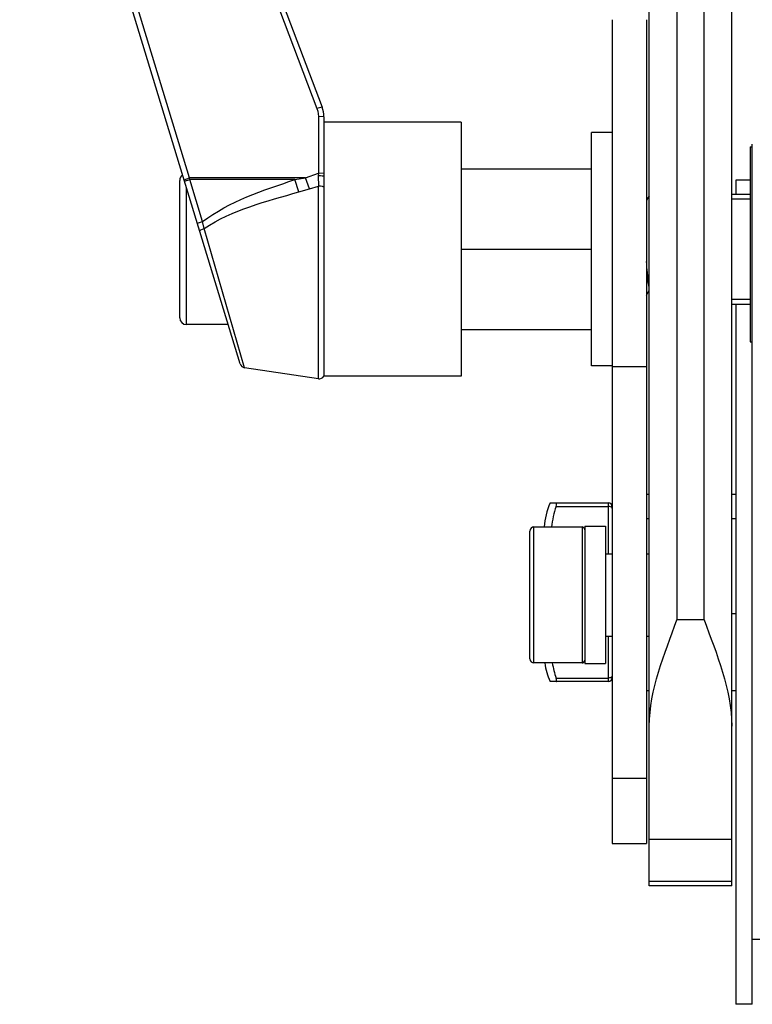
# Paper-space layout 'Sheet' of a CAD drawing. Header units: inches. Extents: x 0.2 to 10.8, y 0.2 to 8.3.
# Tile 339 of 545: x 7.124 to 7.337, y 1.956 to 2.243. Entities that reach past the tile are written whole.
import ezdxf

# ---------------------------------------------------------------- set-up
doc = ezdxf.new("R2010")
doc.units = ezdxf.units.IN
doc.header["$MEASUREMENT"] = 0
doc.layers.get('0').update_dxf_attribs({"lineweight": 5})
doc.layers.add('02___PRT_ALL_AXES', color=7, linetype='Continuous')
doc.layers.add('06___PRT_ALL_SURFS', color=7, linetype='Continuous')

psp = doc.layouts.new('Sheet')

# ---------------------------------------------------------------- linework, layer by layer
at = {"color": 0, "linetype": 'ByBlock', "lineweight": -3}
for p, q in [((7.307229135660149, 1.990377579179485), (7.307229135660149, 3.263868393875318)), ((7.315229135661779, 3.263868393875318), (7.315229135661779, 2.067868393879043)), ((7.323229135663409, 2.067868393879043), (7.323229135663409, 3.263868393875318)), ((7.331229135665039, 1.990377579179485), (7.331229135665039, 3.263868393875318)), ((7.147065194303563, 2.383633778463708), (7.210412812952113, 2.216694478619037)), ((7.148561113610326, 2.384093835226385), (7.211908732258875, 2.21715453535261)), ((7.188048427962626, 2.142363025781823), (7.123814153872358, 2.353253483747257)), ((7.173250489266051, 2.196545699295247), (7.125344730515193, 2.353827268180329)), ((7.211908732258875, 2.21715453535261), (7.210412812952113, 2.216694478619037)), ((7.2108291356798, 2.214423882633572), (7.210829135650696, 2.197877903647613)), ((7.212429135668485, 2.214316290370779), (7.2108291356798, 2.214423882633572)), ((7.212429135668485, 2.214316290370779), (7.212429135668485, 2.138783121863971)), ((7.337229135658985, 1.955869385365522), (7.337229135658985, 2.206383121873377)), ((7.252429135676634, 2.199165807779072), (7.290429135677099, 2.199165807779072)), ((7.171719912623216, 2.195971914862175), (7.173250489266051, 2.196545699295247)), ((7.173381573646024, 2.19600773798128), (7.173250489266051, 2.196545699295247)), ((7.207072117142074, 2.196545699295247), (7.173250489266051, 2.196545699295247)), ((7.203980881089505, 2.19600773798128), (7.207072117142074, 2.196545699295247)), ((7.207072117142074, 2.196545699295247), (7.210829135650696, 2.197877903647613)), ((7.208258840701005, 2.193362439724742), (7.207072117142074, 2.196545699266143)), ((7.210829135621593, 2.197877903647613), (7.210783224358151, 2.197124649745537)), ((7.210783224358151, 2.197124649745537), (7.210820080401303, 2.194151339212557)), ((7.212429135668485, 2.197770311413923), (7.210829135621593, 2.197877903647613)), ((7.170429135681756, 2.15578312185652), (7.170429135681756, 2.195783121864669)), ((7.171850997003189, 2.195541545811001), (7.173381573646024, 2.19600773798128)), ((7.172429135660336, 2.15378312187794), (7.172429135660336, 2.193643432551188)), ((7.17710656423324, 2.183778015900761), (7.173381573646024, 2.19600773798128)), ((7.203980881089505, 2.19600773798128), (7.173381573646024, 2.19600773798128)), ((7.205167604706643, 2.19243793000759), (7.203980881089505, 2.19600773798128)), ((7.208258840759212, 2.193362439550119), (7.2108200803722, 2.194151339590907)), ((7.210820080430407, 2.138024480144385), (7.2108200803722, 2.194151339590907)), ((7.336629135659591, 2.195868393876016), (7.332429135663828, 2.195868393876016)), ((7.332429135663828, 2.195867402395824), (7.332429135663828, 2.191783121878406)), ((7.205167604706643, 2.192437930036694), (7.208258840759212, 2.193362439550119)), ((7.307159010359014, 2.19132259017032), (7.306429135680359, 2.190063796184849)), ((7.331229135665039, 2.191783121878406), (7.336629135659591, 2.191783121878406)), ((7.331229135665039, 2.190383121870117), (7.336629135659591, 2.190383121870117)), ((7.17557599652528, 2.183311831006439), (7.177106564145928, 2.183778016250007)), ((7.177571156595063, 2.181762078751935), (7.177106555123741, 2.183778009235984)), ((7.18934165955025, 2.141246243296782), (7.177571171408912, 2.181762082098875)), ((7.252429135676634, 2.175783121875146), (7.290429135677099, 2.175783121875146)), ((7.306429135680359, 2.16236410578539), (7.307229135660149, 2.163741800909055)), ((7.331229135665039, 2.161183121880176), (7.336629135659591, 2.161183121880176)), ((7.331229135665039, 2.159783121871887), (7.336629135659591, 2.159783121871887)), ((7.332429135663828, 2.159783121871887), (7.332429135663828, 1.969733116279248)), ((7.184570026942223, 2.15378312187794), (7.172429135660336, 2.15378312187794)), ((7.252429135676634, 2.152400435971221), (7.290429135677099, 2.152400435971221)), ((7.252429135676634, 2.138783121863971), (7.212429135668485, 2.138783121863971)), ((7.27830801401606, 2.101868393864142), (7.295229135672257, 2.101868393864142)), ((7.295229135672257, 2.101868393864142), (7.295229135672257, 2.087068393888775)), ((7.306429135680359, 2.10446839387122), (7.307229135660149, 2.10446839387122)), ((7.331229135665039, 2.10446839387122), (7.332429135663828, 2.10446839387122)), ((7.280074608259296, 2.100868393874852), (7.295229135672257, 2.100868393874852)), ((7.306429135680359, 2.097343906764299), (7.307229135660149, 2.097343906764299)), ((7.331229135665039, 2.097343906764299), (7.332429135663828, 2.097343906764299)), ((7.272429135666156, 2.056468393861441), (7.272429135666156, 2.093668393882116)), ((7.273629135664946, 2.055268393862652), (7.273629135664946, 2.094868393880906)), ((7.273629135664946, 2.094868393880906), (7.287629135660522, 2.094868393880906)), ((7.287629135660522, 2.094868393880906), (7.287629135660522, 2.055268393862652)), ((7.323229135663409, 2.067868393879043), (7.315229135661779, 2.067868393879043)), ((7.332429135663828, 2.069596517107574), (7.331229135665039, 2.069596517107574)), ((7.295229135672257, 2.063068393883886), (7.295229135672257, 2.0498683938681)), ((7.287629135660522, 2.055268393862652), (7.273629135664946, 2.055268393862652)), ((7.280074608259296, 2.050868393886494), (7.295229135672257, 2.050868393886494)), ((7.295229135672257, 2.0498683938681), (7.27830801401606, 2.0498683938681)), ((7.306429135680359, 2.047268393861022), (7.307229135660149, 2.047268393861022)), ((7.331229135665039, 2.047268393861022), (7.332429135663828, 2.047268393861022)), ((7.331229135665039, 2.003868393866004), (7.307229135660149, 2.003868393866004)), ((7.307229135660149, 1.991726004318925), (7.331229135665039, 1.991726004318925)), ((7.331229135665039, 1.990376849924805), (7.307229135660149, 1.990376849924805)), ((7.340229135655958, 1.974719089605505), (7.337229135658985, 1.974719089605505)), ((7.332429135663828, 1.969582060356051), (7.332429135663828, 1.969331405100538)), ((7.332429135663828, 1.96924203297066), (7.332429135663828, 1.967022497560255)), ((7.332429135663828, 1.966950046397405), (7.332429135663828, 1.966438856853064)), ((7.332429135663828, 1.966371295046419), (7.332429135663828, 1.964148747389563)), ((7.332429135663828, 1.964084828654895), (7.332429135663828, 1.955869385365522)), ((7.337229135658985, 1.95586839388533), (7.332429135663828, 1.95586839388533))]:
    psp.add_line(p, q, dxfattribs=at)
for points in [[(7.210412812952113, 2.216694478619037), (7.210642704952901, 2.215957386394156), (7.210782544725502, 2.215194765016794), (7.2108291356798, 2.214423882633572)], [(7.212429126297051, 2.196885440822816), (7.212302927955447, 2.196978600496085), (7.211944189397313, 2.197057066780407), (7.211409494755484, 2.197108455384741), (7.210783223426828, 2.197124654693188)], [(7.212429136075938, 2.193782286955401), (7.212009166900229, 2.194007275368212), (7.211444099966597, 2.194136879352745), (7.21082008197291, 2.194151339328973)], [(7.17627796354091, 2.181007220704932), (7.176345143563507, 2.181158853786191), (7.176610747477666, 2.181353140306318), (7.177038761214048, 2.181563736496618), (7.177571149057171, 2.181762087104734)], [(7.280074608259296, 2.100868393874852), (7.280173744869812, 2.101208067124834), (7.280224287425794, 2.101485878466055), (7.280225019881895, 2.101690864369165), (7.280175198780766, 2.10182257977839), (7.280074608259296, 2.101868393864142)], [(7.296429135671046, 2.100268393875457), (7.2963704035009, 2.100453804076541), (7.296199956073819, 2.100621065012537), (7.29593447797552, 2.100753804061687), (7.295599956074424, 2.100839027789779), (7.295229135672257, 2.100868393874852)], [(7.280074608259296, 2.0498683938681), (7.280173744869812, 2.049912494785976), (7.280224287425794, 2.050040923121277), (7.280225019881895, 2.050243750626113), (7.280175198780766, 2.050522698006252), (7.280074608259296, 2.050868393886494)], [(7.296429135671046, 2.051468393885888), (7.296370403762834, 2.051282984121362), (7.296199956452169, 2.051115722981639), (7.295934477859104, 2.050982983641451), (7.295599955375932, 2.050897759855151), (7.295229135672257, 2.050868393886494)]]:
    psp.add_lwpolyline(points, dxfattribs=at)
for centre, radius, start, end in [((7.204429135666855, 2.214316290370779), 0.008000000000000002, 0, 20.78000009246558), ((7.172429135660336, 2.195783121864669), 0.002, 125.4414805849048, 180), ((7.172429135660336, 2.15578312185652), 0.002, 180, 270), ((7.18957917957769, 2.142828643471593), 0.001600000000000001, 196.9399998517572, 261.4688872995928), ((7.211057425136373, 2.139606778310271), 0.001600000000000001, 261.4692342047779, 329.0168958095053), ((7.295229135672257, 2.100668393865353), 0.0012, 0, 90), ((7.273629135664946, 2.093668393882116), 0.0012, 90, 180), ((7.287629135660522, 2.094068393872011), 0.0008000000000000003, 0, 90), ((7.273629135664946, 2.056468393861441), 0.0012, 180, 270), ((7.287629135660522, 2.056068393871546), 0.0008000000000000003, 270, 0), ((7.295229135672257, 2.051068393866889), 0.0012, 270, 0)]:
    psp.add_arc(centre, radius, start, end, dxfattribs=at)
for points in [[(7.17710656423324, 2.183778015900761), (7.184923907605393, 2.189757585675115), (7.194641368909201, 2.192902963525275), (7.203980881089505, 2.19600773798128)], [(7.177571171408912, 2.181762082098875), (7.185773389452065, 2.187239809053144), (7.195683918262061, 2.189728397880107), (7.205167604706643, 2.192437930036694)], [(7.280074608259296, 2.100868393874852), (7.279425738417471, 2.098922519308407), (7.278985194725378, 2.096901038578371), (7.278705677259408, 2.094868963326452)], [(7.307229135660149, 2.036884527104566), (7.307229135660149, 2.047551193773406), (7.311673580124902, 2.057811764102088), (7.315229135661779, 2.067868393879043)], [(7.323229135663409, 2.067868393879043), (7.32678469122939, 2.057811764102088), (7.331229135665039, 2.047551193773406), (7.331229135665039, 2.036884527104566)], [(7.278960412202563, 2.05526783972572), (7.279230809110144, 2.05377942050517), (7.279596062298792, 2.052303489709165), (7.280074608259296, 2.050868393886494)]]:
    psp.add_open_spline(points, degree=3, dxfattribs=at)
psp.add_open_spline([(7.307229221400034, 2.164531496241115), (7.307132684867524, 2.164881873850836), (7.306751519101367, 2.167430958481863), (7.3065876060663, 2.169993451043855), (7.306429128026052, 2.172193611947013)], degree=3, knots=[0, 0, 0, 0, 0.1414525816, 1, 1, 1, 1], dxfattribs=at)
at = {"layer": '02___PRT_ALL_AXES', "color": 0, "linetype": 'ByBlock', "lineweight": -3}
for p, q in [((7.296429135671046, 2.24258687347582), (7.296429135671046, 2.002711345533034)), ((7.306429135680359, 2.24258687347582), (7.306429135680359, 2.002711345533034)), ((7.252429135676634, 2.212783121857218), (7.212429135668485, 2.212783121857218)), ((7.252429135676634, 2.212783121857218), (7.252429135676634, 2.138783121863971)), ((7.290429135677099, 2.141783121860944), (7.290429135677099, 2.209783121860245)), ((7.296429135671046, 2.209783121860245), (7.290429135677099, 2.209783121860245)), ((7.210820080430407, 2.138024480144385), (7.189341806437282, 2.141246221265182)), ((7.296429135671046, 2.141783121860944), (7.290429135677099, 2.141783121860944)), ((7.296429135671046, 2.141640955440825), (7.306429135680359, 2.141640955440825)), ((7.288429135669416, 2.095068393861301), (7.288429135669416, 2.055068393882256)), ((7.288429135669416, 2.095068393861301), (7.294429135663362, 2.095068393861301)), ((7.294429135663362, 2.095068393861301), (7.294429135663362, 2.055068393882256)), ((7.294429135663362, 2.087068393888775), (7.296429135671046, 2.087068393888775)), ((7.306429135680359, 2.087068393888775), (7.307229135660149, 2.087068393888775)), ((7.294429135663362, 2.063068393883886), (7.296429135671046, 2.063068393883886)), ((7.306429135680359, 2.063068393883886), (7.307229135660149, 2.063068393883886)), ((7.288429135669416, 2.055068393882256), (7.294429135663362, 2.055068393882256)), ((7.296429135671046, 2.021765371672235), (7.306429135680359, 2.021765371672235)), ((7.296429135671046, 2.002711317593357), (7.306429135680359, 2.002711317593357))]:
    psp.add_line(p, q, dxfattribs=at)
for centre, start, end in [((7.301120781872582, 2.092407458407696), 157.4753378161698, 174.2694245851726), ((7.301120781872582, 2.059329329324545), 189.4709064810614, 202.5246621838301)]:
    psp.add_arc(centre, 0.02469695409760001, start, end, dxfattribs=at)
at = {"layer": '06___PRT_ALL_SURFS', "color": 0, "linetype": 'ByBlock', "lineweight": -3}
for p, q in [((7.336629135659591, 2.205583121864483), (7.336629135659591, 2.148783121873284)), ((7.336629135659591, 2.205583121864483), (7.337229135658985, 2.205583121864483)), ((7.336629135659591, 2.148783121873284), (7.337229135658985, 2.148783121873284))]:
    psp.add_line(p, q, dxfattribs=at)

doc.saveas('drawing.dxf')
